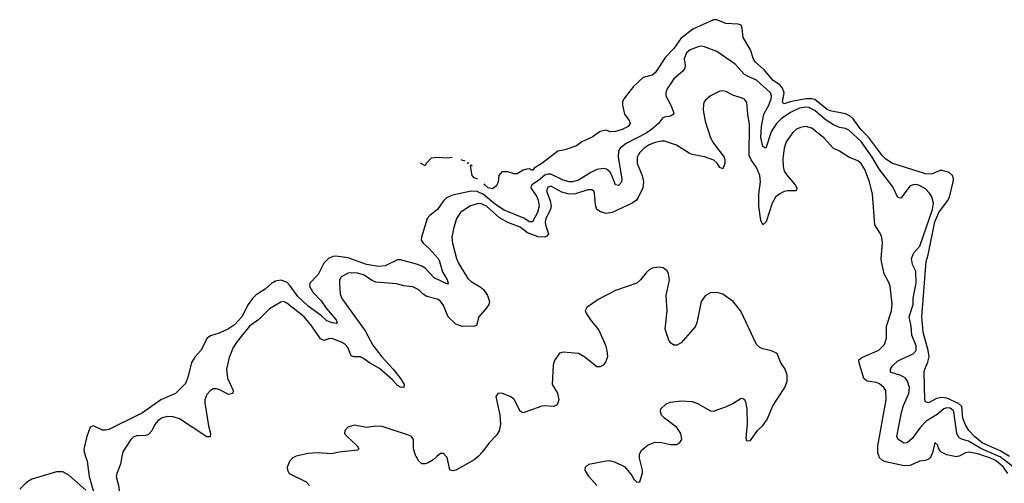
# Model space of a CAD drawing. Header units: inches. Extents: x 2134017 to 2292458, y 756222 to 916513.
# Tile 356 of 387: x 2239230 to 2245643, y 909825 to 912846. Entities that reach past the tile are written whole.
import ezdxf

# ---------------------------------------------------------------- set-up
doc = ezdxf.new("R2010")
doc.units = ezdxf.units.IN
doc.header["$MEASUREMENT"] = 0
for name, color, linetype in [('C2930', 7, 'Continuous'), ('C2931', 7, 'Continuous'), ('C2940', 7, 'Continuous'), ('C2941', 7, 'Continuous')]:
    doc.layers.add(name, color=color, linetype=linetype)

msp = doc.modelspace()

# ---------------------------------------------------------------- linework, layer by layer
at = {"layer": 'C2930', "color": 5}
for points, elevation in [([(2239658.8, 910000), (2239668.7, 909970), (2239682, 909870), (2239715.1, 909755.1)], 260), ([(2239896.2, 910000), (2239887, 909950), (2239861.7, 909890), (2239858.9, 909870), (2239874.4, 909810), (2239885, 909730), (2239901.8, 909670), (2239920.7, 909630), (2239926.7, 909570), (2239933, 909550), (2240000, 909404.7)], 280), ([(2239660.1, 909780.1), (2239550, 909879.2), (2239510, 909899.8), (2239470, 909900.9), (2239308.2, 909851.8), (2239274.4, 909830), (2239230, 909786)], 260)]:
    msp.add_lwpolyline(points, dxfattribs=dict(at, elevation=elevation))
at = {"layer": 'C2931', "color": 5}
for points, elevation in [([(2240000, 910269.1), (2239810, 910176.8), (2239790, 910170.7), (2239770, 910170.8), (2239710, 910199.7), (2239690, 910192), (2239667.3, 910130), (2239648, 910048), (2239649.2, 910029.2), (2239658.8, 910000)], 260), ([(2240000, 910135.5), (2239990, 910135.3), (2239970, 910125.4), (2239953.4, 910110), (2239901.7, 910030), (2239896.2, 910000)], 280)]:
    msp.add_lwpolyline(points, dxfattribs=dict(at, elevation=elevation))
at = {"layer": 'C2940', "color": 5}
for points, elevation in [([(2241026.2, 910000), (2241010, 909991.5), (2240989.2, 909970.8), (2240973.1, 909930), (2240974.6, 909910), (2240985.7, 909890), (2241094.9, 909834.9), (2241117.2, 909810)], 320), ([(2241947.9, 910000), (2241922.5, 909977.5), (2241890, 909957.8), (2241870, 909951.7), (2241850, 909952), (2241828.8, 909968.8), (2241812.5, 910000)], 320), ([(2242217.3, 910000), (2242190, 909978.7), (2242110, 909931.8), (2242070, 909910.9), (2242050, 909905.7), (2242032.8, 909912.8), (2242013.5, 909993.5), (2242007.7, 910000)], 320), ([(2242988.3, 909810), (2242937.6, 909870), (2242912.4, 909910), (2242914.7, 909930), (2242937.2, 909950), (2243050, 909972.6), (2243070, 909972.8), (2243104.5, 909964.5), (2243171.7, 909931.7), (2243216.7, 909876.7), (2243230, 909851.3), (2243250, 909832), (2243270, 909834), (2243285.6, 909894.4), (2243286, 909910), (2243267, 909990), (2243267.2, 910000)], 320), ([(2245165.3, 910000), (2245163.7, 909996.3), (2245154.3, 909985.7), (2245130, 909973.7), (2245090, 909969.7), (2245030, 909941.7), (2244990, 909938.8), (2244870, 909965), (2244850, 909973.6), (2244831.1, 909991.1), (2244827.9, 910000)], 280), ([(2245337.3, 910000), (2245330, 909998.4), (2245321.5, 910000)], 280), ([(2245665.7, 909890), (2245637.6, 909930), (2245590, 909971.2), (2245550, 909990.2), (2245519.9, 910000)], 280), ([(2245750, 909893.8), (2245616.8, 909996.8), (2245609.5, 910000)], 260)]:
    msp.add_lwpolyline(points, dxfattribs=dict(at, elevation=elevation))
at = {"layer": 'C2941', "color": 5}
for points, elevation in [([(2245677.1, 910000), (2245616.3, 910036.3), (2245499.5, 910090), (2245449.6, 910130), (2245412.4, 910170), (2245390, 910207.1), (2245373.7, 910250), (2245366.6, 910326.6), (2245345.6, 910345.6), (2245270, 910380.1), (2245234.7, 910385.3), (2245201.9, 910378.1), (2245150, 910349.8), (2245130, 910355.1), (2245125.7, 910370), (2245122.4, 910550), (2245125.6, 910570), (2245145.8, 910614.2), (2245154.5, 910650), (2245148.3, 910690), (2245113.8, 910810), (2245105.7, 910910), (2245133.5, 911270), (2245146.4, 911313.6), (2245190.5, 911530), (2245217.5, 911590), (2245273.6, 911666.4), (2245285.7, 911690), (2245310.4, 911790), (2245312.1, 911810), (2245305.4, 911830), (2245284, 911850), (2245230, 911866.3), (2245170, 911839.8), (2245130, 911840.9), (2244910, 911911.6), (2244870, 911939.1), (2244850, 911959.5), (2244759.8, 912079.8), (2244709.1, 912130), (2244659.4, 912199.4), (2244638.4, 912218.4), (2244610, 912232.3), (2244510, 912252.5), (2244490, 912260.8), (2244410, 912325.7), (2244390, 912330.6), (2244350, 912330.6), (2244248.2, 912311.8), (2244210, 912298.2), (2244202.4, 912302.4), (2244199.5, 912310), (2244209.6, 912370), (2244199.1, 912399.1), (2244181.5, 912421.5), (2244138.7, 912450), (2244079.3, 912519.3), (2244023.2, 912570), (2244009.9, 912589.9), (2243989.4, 912649.4), (2243942.2, 912730), (2243936.2, 912790), (2243929.6, 912809.6), (2243910, 912816.8), (2243830, 912822), (2243770, 912845.2), (2243750, 912846.1), (2243614.6, 912785.4), (2243537.4, 912722.6), (2243490, 912657.5), (2243437.4, 912602.6), (2243370, 912499.5), (2243350, 912484.2), (2243290, 912469.6), (2243227.9, 912410), (2243165.7, 912330), (2243157.1, 912310), (2243156.3, 912290), (2243170.5, 912230), (2243200.5, 912190), (2243205.5, 912170), (2243194.4, 912150), (2243154, 912130), (2243110, 912118.4), (2243076, 912116), (2243050, 912125.2), (2243010, 912117), (2242958.9, 912081.1), (2242891.3, 912050), (2242856.1, 912023.9), (2242781.3, 911998.7), (2242736, 911990), (2242630.4, 911910), (2242581.1, 911878.9), (2242570, 911864), (2242550, 911875.3), (2242532.5, 911872.5), (2242510, 911866), (2242470, 911841.2), (2242450, 911840.9), (2242410, 911854.5), (2242370, 911854), (2242351.8, 911830), (2242345.7, 911790), (2242335.9, 911764.1), (2242310, 911743.5), (2242282.2, 911750), (2242259.7, 911770), (2242256.1, 911776.7)], 240), ([(2245609.5, 910000), (2245490, 910052.2), (2245410, 910100.2), (2245371.1, 910111.1), (2245350, 910122.1), (2245334.6, 910150), (2245315.1, 910290), (2245310, 910299.2), (2245290, 910314.4), (2245270, 910316.3), (2245250, 910309.9), (2245207, 910273), (2245134.6, 910230), (2245097.2, 910190), (2245043.5, 910116.5), (2245010, 910089.8), (2244990, 910087.5), (2244951, 910110), (2244943.4, 910130), (2244974.3, 910285.7), (2244986.9, 910333.1), (2245021.5, 910410), (2245025.5, 910450), (2245013.8, 910490), (2244998.7, 910510), (2244970, 910527.1), (2244906.8, 910546.8), (2244902.6, 910550), (2244902, 910570), (2244914.6, 910590), (2244950, 910622.3), (2245050, 910669.5), (2245068.2, 910690), (2245070, 910721.2), (2245041.6, 910790), (2245037.1, 910850), (2245024.5, 910910), (2245049.4, 910990), (2245050.7, 911030.7), (2245068.3, 911130), (2245067.9, 911207.9), (2245044.5, 911250), (2245039.6, 911290), (2245053, 911327), (2245093.3, 911370), (2245174.6, 911610), (2245182.7, 911650), (2245170.8, 911690.8), (2245156.1, 911716.1), (2245130, 911743.2), (2245090, 911766.2), (2245068.8, 911771.2), (2245049.3, 911770.7), (2245030, 911763.2), (2244970, 911684), (2244950, 911687.1), (2244918, 911758), (2244830.2, 911870.2), (2244783.2, 911950), (2244710, 912051.6), (2244630, 912127.1), (2244610, 912138.1), (2244570, 912144.7), (2244530, 912160.7), (2244476.1, 912196.1), (2244410, 912253.8), (2244370, 912274.1), (2244350, 912276.3), (2244310, 912269.4), (2244250, 912242), (2244190, 912200.4), (2244159.9, 912170), (2244123.7, 912116.3), (2244090, 912009.4), (2244070, 912019.7), (2244058, 912078), (2244062.8, 912150), (2244077.2, 912230), (2244109, 912290), (2244124.4, 912330), (2244126.8, 912350), (2244120.6, 912370), (2244030, 912453.1), (2243975.5, 912475.5), (2243952.1, 912490), (2243890, 912556), (2243800, 912620), (2243770, 912638.5), (2243690, 912668.4), (2243670, 912672.6), (2243649.6, 912669.6), (2243596.3, 912650), (2243573.4, 912630), (2243557.8, 912590), (2243565.3, 912550), (2243563.2, 912530), (2243550.3, 912510), (2243490, 912460.9), (2243443, 912390), (2243437.7, 912370), (2243438.9, 912350), (2243470.2, 912290), (2243487.1, 912250), (2243490.2, 912229.8), (2243470, 912217.6), (2243430, 912210.9), (2243416, 912204), (2243391.9, 912170), (2243346.3, 912130), (2243310, 912106.2), (2243179.6, 912040.4), (2243140.7, 912010), (2243130.6, 911990), (2243128.2, 911951.8), (2243152.4, 911807.6), (2243150, 911788), (2243130, 911764.8), (2243109.9, 911769.9), (2243087.4, 911830), (2243073.7, 911853.7), (2243051.4, 911871.4), (2243030, 911876.1), (2242990, 911868.9), (2242950, 911849.9), (2242870, 911800.8), (2242830, 911789.1), (2242810, 911788.8), (2242770, 911799.7), (2242690, 911840.4), (2242670, 911840.5), (2242650, 911832.7), (2242610, 911797.5), (2242565.1, 911770), (2242561.8, 911758.2), (2242560.3, 911750), (2242595.9, 911695.9), (2242607.4, 911670), (2242613.8, 911630), (2242603.3, 911590), (2242570, 911529.8), (2242550, 911529.9), (2242513.3, 911553.3), (2242385.7, 911605.7), (2242330, 911641.8), (2242250, 911706.7), (2242210, 911726.5), (2242170, 911729.1), (2242050, 911702.2), (2242010, 911686.3), (2241990, 911665.7), (2241950.7, 911609.3), (2241901.3, 911570), (2241884.2, 911550), (2241847.2, 911430), (2241845.8, 911410), (2241857.8, 911390), (2241896.2, 911356.2), (2241954.7, 911290), (2241965, 911270), (2241983.9, 911203.9), (2242015.2, 911150), (2242021.6, 911130), (2242017.2, 911122.8), (2241930, 911163), (2241870, 911227.5), (2241850, 911240.2), (2241813.8, 911253.8), (2241710, 911280.6), (2241690, 911280.7), (2241610, 911243), (2241570, 911238.7), (2241490, 911251.8), (2241370, 911293.9), (2241290, 911304.9), (2241270, 911303.2), (2241240.5, 911290), (2241210, 911259.5), (2241173.2, 911186.8), (2241120.1, 911130), (2241118.3, 911110), (2241138.3, 911070), (2241194.7, 911014.7), (2241225.7, 910965.7), (2241291.8, 910890), (2241297.1, 910870), (2241292.8, 910867.2), (2241267, 910870), (2241230, 910883.9), (2241195.8, 910915.8), (2241110, 910979.7), (2241041.4, 911041.4), (2240992.7, 911112.7), (2240970, 911134.9), (2240930, 911149), (2240896.8, 911143.2), (2240870, 911128.2), (2240828.1, 911090), (2240770, 911052.9), (2240746.9, 911030), (2240718.6, 910990), (2240677.2, 910910), (2240630, 910857.7), (2240590, 910832.2), (2240530, 910804.5), (2240473.7, 910786.3), (2240450.3, 910770), (2240409, 910691), (2240370, 910646.6), (2240348.4, 910611.6), (2240326.1, 910513.9), (2240310, 910476.2), (2240245.5, 910410), (2240150, 910368.6), (2240030, 910283.6), (2240000, 910269.1)], 260), ([(2244827.9, 910000), (2244820.6, 910020.6), (2244819.9, 910070), (2244873.1, 910370), (2244870.6, 910430), (2244859, 910450), (2244830, 910473.6), (2244810, 910481.5), (2244750.9, 910490.9), (2244727.8, 910507.8), (2244697.3, 910610), (2244696.8, 910630), (2244714.5, 910645.5), (2244826.5, 910693.5), (2244863.1, 910730), (2244875.8, 910770), (2244876.4, 910850), (2244908.2, 910950), (2244913.3, 910993.3), (2244899.8, 911110), (2244893.3, 911130), (2244860.4, 911190), (2244843.1, 911270), (2244840.3, 911290), (2244849.8, 911390), (2244846, 911426), (2244837.7, 911450), (2244799.7, 911510), (2244785.5, 911710), (2244764.9, 911790), (2244733.9, 911870), (2244710, 911908.7), (2244690, 911927.1), (2244629.9, 911949.9), (2244570, 911989.8), (2244529.4, 912009.4), (2244470, 912074.5), (2244390, 912139.8), (2244350, 912150.6), (2244316, 912144), (2244290, 912131.7), (2244266.5, 912110), (2244222.8, 912050), (2244209.3, 912010), (2244201.3, 911938.7), (2244202.5, 911890), (2244210, 911858.4), (2244228.5, 911830), (2244281.1, 911770), (2244292.2, 911750), (2244290, 911735.3), (2244288.1, 911731.9), (2244231.6, 911731.6), (2244210, 911726.6), (2244176.5, 911710), (2244152.1, 911690), (2244131.5, 911650), (2244091.4, 911530), (2244070, 911509.6), (2244057.7, 911537.7), (2244043.4, 911630), (2244045.5, 911710), (2244055.3, 911790), (2244051.3, 911830), (2244030, 911882), (2243993.6, 911933.6), (2243982, 911962), (2243984, 912164), (2243973, 912230), (2243967.3, 912307.3), (2243950, 912327.8), (2243934.9, 912334.9), (2243874.6, 912354.6), (2243830, 912377.7), (2243810, 912382.2), (2243790, 912380.4), (2243729.2, 912350.8), (2243697.7, 912322.3), (2243689, 912311), (2243684.9, 912295.1), (2243682.8, 912257.3), (2243694.3, 912185.7), (2243730, 912075.3), (2243750, 912041.3), (2243817.7, 911950), (2243823.5, 911930), (2243823.2, 911910), (2243810, 911874.5), (2243790, 911882.9), (2243772.3, 911912.3), (2243751.2, 911931.2), (2243690, 911952.7), (2243610, 911968.4), (2243590, 911976.4), (2243508.9, 912028.9), (2243430, 912055), (2243410, 912055.6), (2243370, 912046.3), (2243329.1, 912030), (2243297.6, 912010), (2243270, 911981.7), (2243253, 911950), (2243252.1, 911910), (2243284.2, 911830), (2243293.7, 911790), (2243288.6, 911750), (2243257.2, 911682.8), (2243248, 911670), (2243218.3, 911650), (2243090, 911590.6), (2243050, 911584.1), (2243013.7, 911593.7), (2242990, 911609.7), (2242980, 911640), (2242974.7, 911714.7), (2242969.8, 911729.8), (2242956.9, 911736.9), (2242930, 911737), (2242850, 911710.8), (2242810, 911709.4), (2242762.1, 911722.1), (2242690, 911761), (2242670, 911755.3), (2242662.2, 911730), (2242685.8, 911665.8), (2242691.2, 911630), (2242687.2, 911610), (2242657.6, 911550), (2242652.6, 911530), (2242654.6, 911510), (2242675.3, 911450), (2242664.5, 911435.5), (2242650.1, 911429.9), (2242608.1, 911431.9), (2242537.5, 911457.5), (2242490, 911493.7), (2242410, 911524.6), (2242355.9, 911555.9), (2242270, 911630.8), (2242232.2, 911647.8), (2242210, 911646.4), (2242162, 911630), (2242100.3, 911590), (2242074.9, 911550), (2242055.8, 911484.2), (2242045.8, 911430), (2242048.2, 911390), (2242075.4, 911290), (2242090, 911255.3), (2242150, 911159.1), (2242170, 911140.7), (2242230, 911105.6), (2242250, 911089.1), (2242277.5, 911050), (2242290.3, 911010), (2242285.5, 910990), (2242272.1, 910970), (2242219.6, 910910), (2242206.4, 910853.6), (2242191.6, 910848.4), (2242112.7, 910847.3), (2242070, 910861.8), (2242020.9, 910910), (2241990, 910983.5), (2241970, 911012.2), (2241950, 911025.4), (2241883, 911043), (2241858.7, 911058.7), (2241830, 911086.2), (2241790, 911106.4), (2241732.6, 911112.6), (2241684.5, 911124.5), (2241550, 911136.2), (2241526.2, 911146.2), (2241470, 911183), (2241430, 911195.2), (2241390, 911197.7), (2241370, 911194.5), (2241324.6, 911170), (2241313.8, 911150), (2241313.2, 911130), (2241317.1, 911057.1), (2241327.9, 911030), (2241479.5, 910819.5), (2241530, 910725.8), (2241589.3, 910650), (2241663.2, 910570), (2241710, 910507.2), (2241734.7, 910470), (2241731.4, 910448.6), (2241710, 910452.4), (2241690, 910462.8), (2241658.8, 910498.8), (2241572.9, 910572.9), (2241507.9, 910610), (2241470, 910638.5), (2241450, 910649.9), (2241409.1, 910649.1), (2241390, 910655.4), (2241367.9, 910710), (2241350.5, 910730), (2241330, 910743.6), (2241270, 910766.4), (2241250, 910768.3), (2241210, 910755.8), (2241190, 910766.2), (2241133.7, 910850), (2241082, 910910), (2240970, 910999.4), (2240950, 911008.9), (2240930, 911006.6), (2240858.2, 910961.8), (2240787.3, 910892.7), (2240726.4, 910850), (2240646.1, 910750), (2240621.2, 910710), (2240594.1, 910645.9), (2240578.1, 910570), (2240584.4, 910510), (2240620.3, 910430), (2240618, 910410), (2240590, 910404.2), (2240533.6, 910433.6), (2240510, 910440.7), (2240490, 910439.8), (2240472.2, 910430), (2240450, 910404.2), (2240436.3, 910370), (2240435.2, 910350), (2240459.8, 910199.8), (2240473.2, 910150), (2240470, 910127), (2240450, 910127.2), (2240270, 910245), (2240230, 910258.2), (2240190, 910259.8), (2240152.7, 910250), (2240130, 910232.8), (2240110, 910208.2), (2240090, 910166.9), (2240070, 910143.1), (2240050, 910136.1), (2240000, 910135.5)], 280), ([(2242016.1, 911943.9), (2241950, 911948.4), (2241910, 911944.2), (2241877.6, 911910), (2241870, 911893.2), (2241846.9, 911906.9), (2241843.8, 911913.1)], 240), ([(2242046.4, 911947.1), (2242016.1, 911943.9)], 240), ([(2242131.3, 911923.9), (2242109, 911930), (2242108.2, 911935.4)], 240), ([(2242150.7, 911914.9), (2242150.9, 911910.9), (2242154, 911910), (2242150, 911909.5), (2242148.5, 911915.9)], 240), ([(2242210, 911808.7), (2242190, 911815.6), (2242178, 911830), (2242166, 911894), (2242170, 911902), (2242174.8, 911894.8), (2242178.1, 911894.4)], 240), ([(2242212.3, 911808.9), (2242210, 911808.7)], 240), ([(2243267.2, 910000), (2243267.5, 910012.5), (2243279.6, 910040.4), (2243324.1, 910075.9), (2243366.7, 910093.3), (2243410.4, 910090.4), (2243470, 910078), (2243510, 910078), (2243529.6, 910090.4), (2243542, 910110), (2243536.9, 910150), (2243510, 910189.4), (2243429.3, 910250), (2243409.4, 910270), (2243403.7, 910290), (2243406.6, 910310), (2243438.7, 910341.3), (2243466, 910354), (2243538.2, 910361.8), (2243610, 910357.6), (2243644.8, 910344.8), (2243730, 910298.4), (2243750, 910295.8), (2243834.3, 910325.7), (2243875.5, 910344.5), (2243930, 910379.1), (2243937.1, 910377.1), (2243950, 910370.8), (2243957.2, 910357.2), (2243967.2, 910310), (2243968.4, 910211.6), (2243959.6, 910119.6), (2243964.7, 910104.7), (2243970, 910102), (2243990, 910104.7), (2244036, 910170), (2244070, 910202), (2244098.2, 910241.8), (2244135.4, 910330), (2244214, 910450), (2244228.3, 910490), (2244229.7, 910530), (2244216.9, 910570), (2244188, 910610), (2244164, 910670), (2244127.5, 910687.5), (2244070, 910700.7), (2244050, 910709.6), (2244028.8, 910728.8), (2243927.3, 910947.3), (2243876.3, 911010), (2243810, 911056.9), (2243770, 911068.3), (2243730, 911066), (2243693.9, 911046.1), (2243667.8, 911010), (2243640.3, 910870), (2243630, 910844.5), (2243538.9, 910741.1), (2243510, 910724.7), (2243490, 910724.7), (2243470, 910739.5), (2243458.8, 910758.8), (2243434, 910830), (2243446.9, 910950), (2243440.4, 911050), (2243462.6, 911150), (2243456.9, 911190), (2243446.6, 911210), (2243422, 911230), (2243390, 911233.3), (2243350, 911226), (2243330, 911215.6), (2243310, 911197.6), (2243273.7, 911150), (2243250, 911128.4), (2243110, 911081.7), (2242997.2, 911022.8), (2242924, 910970), (2242914, 910950), (2242921.6, 910930), (2242947.2, 910890), (2243002.6, 910822.6), (2243045.9, 910725.9), (2243054.9, 910690), (2243058, 910650), (2243046.4, 910613.6), (2243030, 910594), (2243010, 910584.7), (2242990, 910584.7), (2242910, 910647.6), (2242870, 910671.5), (2242770, 910679.5), (2242746, 910674), (2242713.8, 910626.2), (2242704.2, 910595.8), (2242698, 910470), (2242733.2, 910413.2), (2242740.8, 910370), (2242730, 910337), (2242710, 910325.4), (2242650, 910330.8), (2242630, 910327.2), (2242510, 910284.4), (2242490, 910295.1), (2242450, 910372), (2242430, 910389.4), (2242370, 910412.3), (2242344.7, 910410), (2242331, 910390), (2242358.4, 910270), (2242362.3, 910210), (2242353.3, 910166.7), (2242338.1, 910141.9), (2242287, 910090), (2242245.3, 910030), (2242218.8, 910001.2), (2242217.3, 910000)], 320), ([(2241812.5, 910000), (2241808.2, 910008.2), (2241795.8, 910050), (2241796.1, 910110), (2241782.4, 910130), (2241770, 910137.2), (2241590, 910196.1), (2241550, 910197.6), (2241490, 910189.7), (2241410, 910203.6), (2241367.3, 910190), (2241347.7, 910170), (2241346.7, 910150), (2241362, 910130), (2241428.4, 910070), (2241438, 910050), (2241430, 910040.9), (2241310, 910027.1), (2241263, 910017), (2241170, 910024.5), (2241110, 910019.8), (2241030, 910002), (2241026.2, 910000)], 320), ([(2245321.5, 910000), (2245269.8, 910009.8), (2245229.5, 910030), (2245214.7, 910054.7), (2245210, 910074), (2245190, 910091.8), (2245175.4, 910024.6), (2245165.3, 910000)], 280), ([(2242007.7, 910000), (2241990, 910019.6), (2241970, 910019.6), (2241947.9, 910000)], 320), ([(2245519.9, 910000), (2245470, 910016.3), (2245410, 910027.5), (2245390, 910023.7), (2245350, 910002.8), (2245337.3, 910000)], 280)]:
    msp.add_lwpolyline(points, dxfattribs=dict(at, elevation=elevation))

doc.saveas('drawing.dxf')
